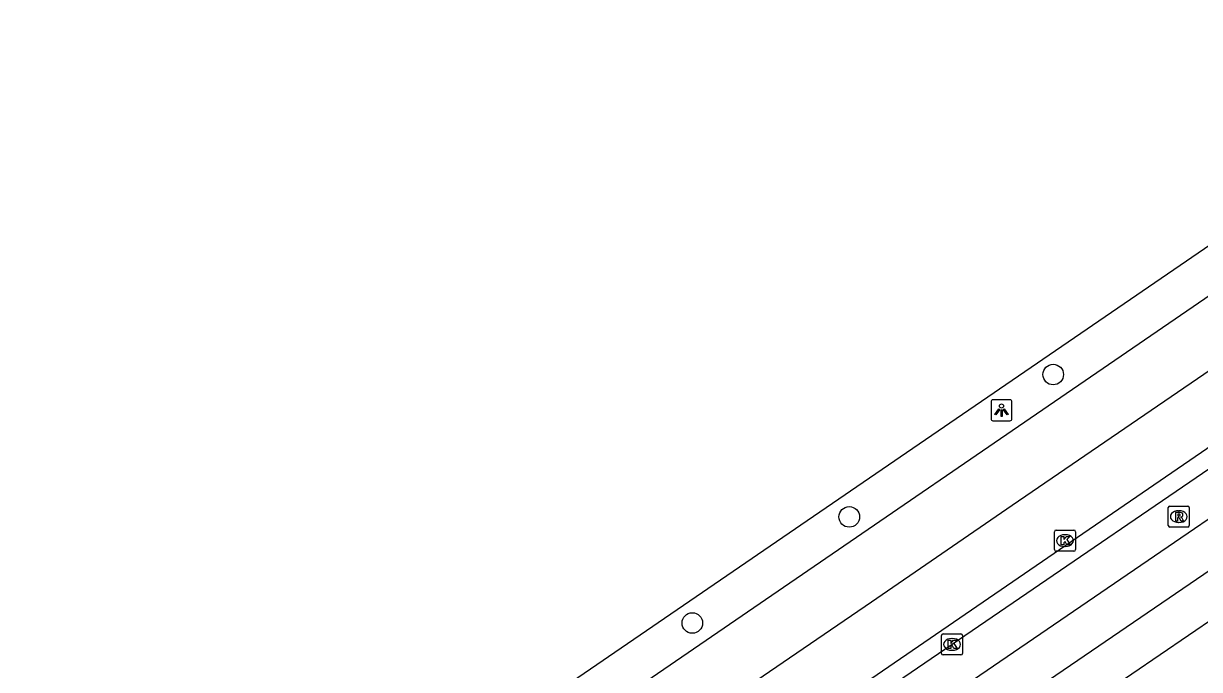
# Model space of a CAD drawing. Extents: x 158087 to 159494, y 382905 to 383981.
# Drawn here: x 158153 to 158208.9, y 383352.1 to 383382.8 of the extents above; entities that cross this region are included whole.
import ezdxf

# ---------------------------------------------------------------- set-up
doc = ezdxf.new("R2010")
doc.units = 0
for name, color, linetype in [('IMGEO_Boom', 7, 'Continuous'), ('IMGEO_Fietspad_gesloten', 7, 'Continuous'), ('IMGEO_Kolk', 7, 'Continuous'), ('IMGEO_Lichtpunt', 7, 'Continuous'), ('IMGEO_OVBaan_gesloten', 7, 'Continuous'), ('IMGEO_Rijbaan_lokaal_open', 7, 'Continuous'), ('IMGEO_Rijbaan_regionaal_gesloten', 7, 'Continuous'), ('IMGEO_Rioolput', 7, 'Continuous'), ('IMGEO_Voetpad_open', 7, 'Continuous')]:
    doc.layers.add(name, color=color, linetype=linetype)

msp = doc.modelspace()

# ---------------------------------------------------------------- linework, layer by layer
at = {"layer": 'IMGEO_Boom'}
for centre in [(158201.955, 383366.098), (158192.253, 383359.324), (158184.786, 383354.275)]:
    msp.add_circle(centre, 0.489, dxfattribs=at)
at = {"layer": 'IMGEO_Fietspad_gesloten'}
msp.add_lwpolyline([(158148.903, 383315.422), (158169.017, 383329.233), (158213.468, 383359.564)], dxfattribs=at)
at = {"layer": 'IMGEO_Kolk'}
for p, q in [((158202.015, 383357.77), (158202.015, 383358.622)), ((158202.09, 383358.696), (158202.942, 383358.696)), ((158202.503, 383358.476), (158202.528, 383358.476)), ((158203.016, 383358.622), (158203.016, 383357.77)), ((158202.526, 383357.916), (158202.501, 383357.916)), ((158202.942, 383357.696), (158202.09, 383357.696)), ((158196.641, 383352.833), (158196.641, 383353.685)), ((158196.716, 383353.759), (158197.568, 383353.759)), ((158197.129, 383353.539), (158197.154, 383353.539)), ((158197.642, 383353.685), (158197.642, 383352.833)), ((158197.152, 383352.979), (158197.127, 383352.979)), ((158197.568, 383352.759), (158196.716, 383352.759))]:
    msp.add_line(p, q, dxfattribs=at)
for points in [[(158202.015, 383357.77), (158202.015, 383358.622)], [(158202.09, 383358.696), (158202.942, 383358.696)], [(158203.016, 383358.622), (158203.016, 383357.77)], [(158202.336, 383358.396), (158202.459, 383358.396), (158202.459, 383358.245), (158202.589, 383358.396), (158202.753, 383358.396), (158202.607, 383358.245), (158202.76, 383357.996), (158202.608, 383357.996), (158202.523, 383358.16), (158202.459, 383358.093), (158202.459, 383357.996), (158202.336, 383357.996), (158202.336, 383358.396)], [(158202.942, 383357.696), (158202.09, 383357.696)], [(158196.641, 383352.833), (158196.641, 383353.685)], [(158196.716, 383353.759), (158197.568, 383353.759)], [(158196.962, 383353.459), (158197.085, 383353.459), (158197.085, 383353.308), (158197.215, 383353.459), (158197.379, 383353.459), (158197.233, 383353.308), (158197.386, 383353.059), (158197.234, 383353.059), (158197.149, 383353.223), (158197.085, 383353.156), (158197.085, 383353.059), (158196.962, 383353.059), (158196.962, 383353.459)], [(158197.642, 383353.685), (158197.642, 383352.833)], [(158197.568, 383352.759), (158196.716, 383352.759)]]:
    msp.add_lwpolyline(points, dxfattribs=at)
for centre, start, end in [((158202.092, 383358.62), 91.552, 178.448), ((158202.092, 383358.62), 91.552, 178.448), ((158202.94, 383358.62), 1.552, 88.448), ((158202.94, 383358.62), 1.552, 88.448), ((158202.092, 383357.772), 181.552, 268.448), ((158202.092, 383357.772), 181.552, 268.448), ((158202.94, 383357.772), 271.552, 358.448), ((158202.94, 383357.772), 271.552, 358.448), ((158196.718, 383353.683), 91.552, 178.448), ((158196.718, 383353.683), 91.552, 178.448), ((158197.566, 383353.683), 1.552, 88.448), ((158197.566, 383353.683), 1.552, 88.448), ((158196.718, 383352.835), 181.552, 268.448), ((158196.718, 383352.835), 181.552, 268.448), ((158197.566, 383352.835), 271.552, 358.448), ((158197.566, 383352.835), 271.552, 358.448)]:
    msp.add_arc(centre, 0.0765, start, end, dxfattribs=at)
for centre, major_axis, ratio, start_param, end_param in [((158202.502, 383358.196), (-0.387, 0.002), 0.722429, 4.712389, 7.853982), ((158202.527, 383358.196), (-0.39, 0.002), 0.717154, 1.570796, 4.712389), ((158197.128, 383353.259), (-0.387, 0.002), 0.722429, 4.712389, 7.853982), ((158197.153, 383353.259), (-0.39, 0.002), 0.717154, 1.570796, 4.712389)]:
    msp.add_ellipse(centre, major_axis=major_axis, ratio=ratio, start_param=start_param, end_param=end_param, dxfattribs=at)
at = {"layer": 'IMGEO_Lichtpunt'}
for p, q in [((158198.996, 383364.801), (158198.996, 383363.994)), ((158198.996, 383364.801), (158198.996, 383363.994)), ((158199.898, 383364.896), (158199.09, 383364.896)), ((158199.898, 383364.896), (158199.09, 383364.896)), ((158199.992, 383363.994), (158199.992, 383364.801)), ((158199.992, 383363.994), (158199.992, 383364.801)), ((158199.09, 383363.9), (158199.898, 383363.9)), ((158199.09, 383363.9), (158199.898, 383363.9))]:
    msp.add_line(p, q, dxfattribs=at)
for points in [[(158199.37, 383364.465), (158199.409, 383364.437), (158199.221, 383364.175), (158199.183, 383364.202), (158199.37, 383364.465)], [(158199.472, 383364.417), (158199.519, 383364.417), (158199.519, 383364.095), (158199.472, 383364.095), (158199.472, 383364.417)], [(158199.582, 383364.437), (158199.62, 383364.464), (158199.807, 383364.202), (158199.768, 383364.174), (158199.582, 383364.437)]]:
    msp.add_lwpolyline(points, dxfattribs=at)
msp.add_circle((158199.495, 383364.599), 0.0994, dxfattribs=at)
for centre, start, end in [((158199.09, 383364.801), 90, 180), ((158199.09, 383364.801), 90, 180), ((158199.898, 383364.801), 0, 90), ((158199.898, 383364.801), 0, 90), ((158199.09, 383363.994), 180, 270), ((158199.09, 383363.994), 180, 270), ((158199.898, 383363.994), 270, 0), ((158199.898, 383363.994), 270, 360)]:
    msp.add_arc(centre, 0.0946, start, end, dxfattribs=at)
at = {"layer": 'IMGEO_OVBaan_gesloten'}
msp.add_lwpolyline([(158120.71, 383311.282), (158126.593, 383315.309), (158126.488, 383315.5), (158225.683, 383383.423), (158290.775, 383428.034), (158292.413, 383429.156), (158295.539, 383431.28)], dxfattribs=at)
at = {"layer": 'IMGEO_Rijbaan_lokaal_open'}
for points in [[(158136.281, 383311.619), (158143.906, 383316.851), (158156.489, 383325.454), (158158.334, 383326.705), (158177.739, 383340.005), (158216.514, 383366.493), (158235.922, 383379.756), (158248.501, 383388.378), (158270.547, 383403.457), (158288.26, 383415.605), (158296.713, 383421.366)], [(158299.772, 383421.047), (158297.888, 383419.791), (158249.821, 383386.895), (158168.177, 383331.08), (158135.484, 383308.657)]]:
    msp.add_lwpolyline(points, dxfattribs=at)
at = {"layer": 'IMGEO_Rijbaan_regionaal_gesloten'}
for points in [[(158343.559, 383454.746), (158337.813, 383450.749), (158323.595, 383440.705), (158319.89, 383438.29), (158306.888, 383431.938), (158301.723, 383429.162), (158296.442, 383425.805), (158206.611, 383364.391), (158200.003, 383359.875), (158193.317, 383355.261), (158180.047, 383346.206), (158173.4, 383341.65), (158163.611, 383334.93), (158153.45, 383328.028), (158150.139, 383325.717), (158140.153, 383318.963), (158130.088, 383311.713), (158120.725, 383304.43), (158110.059, 383297.015)], [(158122.274, 383309.273), (158125.748, 383312.11), (158126.526, 383312.744), (158131.316, 383316.373), (158152.807, 383331.103), (158226.339, 383381.483), (158291.923, 383426.355), (158293.27, 383427.277), (158296.765, 383429.673)], [(158296.668, 383422.637), (158250.34, 383390.703), (158239.558, 383383.344), (158169.725, 383335.466), (158142.338, 383316.977), (158135.713, 383312.45)]]:
    msp.add_lwpolyline(points, dxfattribs=at)
at = {"layer": 'IMGEO_Rioolput'}
for p, q in [((158207.428, 383358.914), (158207.428, 383359.766)), ((158207.503, 383359.84), (158208.355, 383359.84)), ((158207.916, 383359.62), (158207.941, 383359.62)), ((158208.429, 383359.766), (158208.429, 383358.914)), ((158207.939, 383359.06), (158207.914, 383359.06)), ((158208.355, 383358.84), (158207.503, 383358.84))]:
    msp.add_line(p, q, dxfattribs=at)
for points in [[(158207.428, 383358.914), (158207.428, 383359.766)], [(158207.503, 383359.84), (158208.355, 383359.84)], [(158208.017, 383359.538), (158207.765, 383359.54), (158207.765, 383359.14)], [(158208.429, 383359.766), (158208.429, 383358.914)], [(158207.765, 383359.14), (158207.889, 383359.14), (158207.889, 383359.302), (158207.9, 383359.302)], [(158207.943, 383359.459), (158207.889, 383359.459), (158207.889, 383359.378)], [(158207.889, 383359.378), (158207.941, 383359.378)], [(158207.947, 383359.273), (158208.018, 383359.14), (158208.158, 383359.14), (158208.093, 383359.266)], [(158208.355, 383358.84), (158207.503, 383358.84)]]:
    msp.add_lwpolyline(points, dxfattribs=at)
for centre, radius, start, end in [((158207.505, 383359.764), 0.0765, 91.552, 178.448), ((158207.505, 383359.764), 0.0765, 91.552, 178.448), ((158208.016, 383359.428), 0.109, 350.3612, 89.416), ((158208.353, 383359.764), 0.0765, 1.552, 88.448), ((158208.353, 383359.764), 0.0765, 1.552, 88.448), ((158207.899, 383359.249), 0.0533, 26.0293, 88.6989), ((158207.925, 383359.567), 0.19, 274.7715, 282.9687), ((158207.949, 383359.363), 0.0964, 77.0061, 93.1865), ((158207.963, 383359.42), 0.0378, 276.6634, 79.6772), ((158208.014, 383359.428), 0.112, 277.5842, 350.9817), ((158207.998, 383359.213), 0.108, 29.5134, 73.7905), ((158207.505, 383358.916), 0.0765, 181.552, 268.448), ((158207.505, 383358.916), 0.0765, 181.552, 268.448), ((158208.353, 383358.916), 0.0765, 271.552, 358.448), ((158208.353, 383358.916), 0.0765, 271.552, 358.448)]:
    msp.add_arc(centre, radius, start, end, dxfattribs=at)
for centre, major_axis, ratio, start_param, end_param in [((158207.915, 383359.34), (-0.387, 0.002), 0.722429, 4.712389, 7.853982), ((158207.94, 383359.34), (-0.39, 0.002), 0.717154, 1.570796, 4.712389)]:
    msp.add_ellipse(centre, major_axis=major_axis, ratio=ratio, start_param=start_param, end_param=end_param, dxfattribs=at)
at = {"layer": 'IMGEO_Voetpad_open'}
msp.add_lwpolyline([(158213.222, 383358.174), (158213.785, 383357.36), (158194.911, 383344.488), (158194.267, 383345.466)], dxfattribs=at)

doc.saveas('drawing.dxf')
